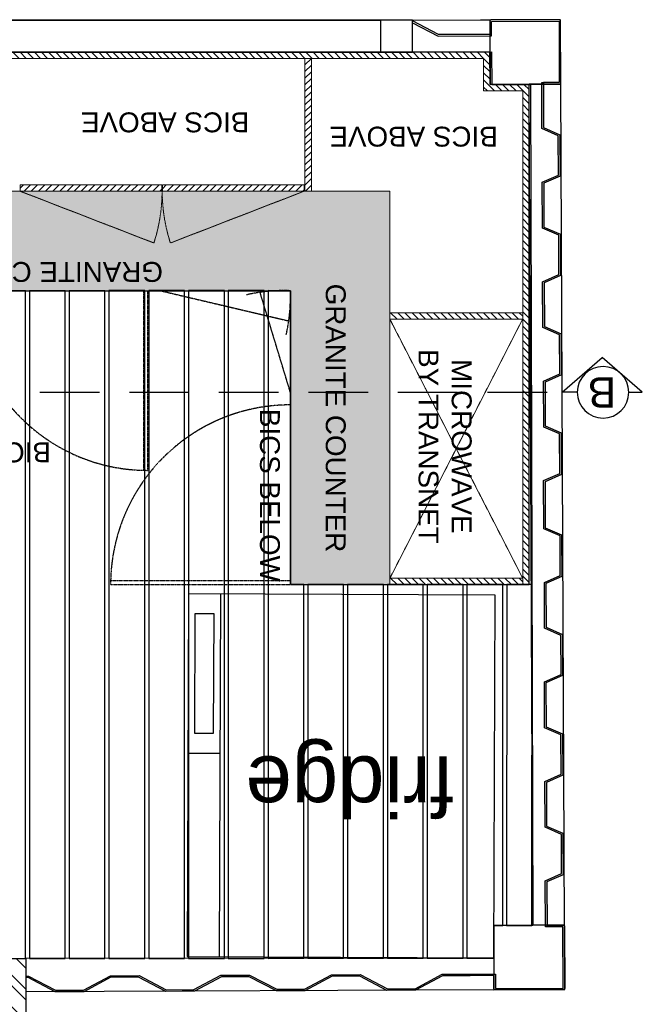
# Model space of a CAD drawing. Header units: millimetres. Extents: x -115474967 to 444143, y -74377 to 241828222.
# Tile 264 of 590: x -257047 to -255482, y 271377 to 273852. Entities that reach past the tile are written whole.
import ezdxf

# ---------------------------------------------------------------- set-up
doc = ezdxf.new("R2010")
doc.units = ezdxf.units.MM
doc.header["$MEASUREMENT"] = 0
for name, pattern in [('$0$DASHED2', [0.375, 0.25, -0.125]), ('2DASHED', [0.75, 0.5, -0.25]), ('Dashed', [280, 140, -140]), ('DASHED2', [0.375, 0.25, -0.125])]:
    doc.linetypes.add(name, pattern=pattern)
for name, color, linetype in [('0-ELEV.25', 4, 'Continuous'), ('00-2 Fittings', 8, 'Continuous'), ('00-2 Steel', 2, 'Continuous'), ('00-2 Windows', 1, 'Continuous'), ('00-3 Elev 04', 8, 'Continuous'), ('00-4 Furnituire', 1, 'Continuous'), ('00-6 H-Brickwork', 9, 'Continuous'), ('CEIL-PLAN', 7, 'Continuous'), ('DIMS-50', 9, 'Continuous'), ('JOIN-SEC.18', 9, 'Continuous'), ('JOIN-SEC.35', 2, 'Continuous'), ('Paving', 253, 'Continuous'), ('TEXT-20', 2, 'Continuous'), ('TEXT-50', 2, 'Continuous'), ('TEXT-REFN', 5, 'Continuous')]:
    doc.layers.add(name, color=color, linetype=linetype)
doc.layers.add('0_cons_01', color=40, linetype='Continuous', lineweight=0, plot=False)
doc.layers.add('G-____-____-TEXT', color=231, linetype='Continuous', lineweight=5)
doc.layers.add('Lines', color=1, linetype='Continuous', lineweight=9)
doc.styles.add('Arial_2', font='arial.ttf', dxfattribs={"height": 150})
doc.styles.add('TEXT-20', font='arial.ttf', dxfattribs={"height": 40})
doc.styles.add('TEXT-50', font='arial.ttf', dxfattribs={"height": 100})

# ---------------------------------------------------------------- blocks, each defined once
blk = doc.blocks.new('A$C69671385')
at = {"layer": 'DIMS-50', "color": 3}
for p, q in [((0, 168.7), (262.1, 397.3)), ((524.2, 168.7), (262.1, 397.3)), ((88.2, 168.7), (0, 168.7)), ((425.6, 168.7), (524.2, 168.7))]:
    blk.add_line(p, q, dxfattribs=at)
at = {"layer": 'TEXT-REFN'}
blk.add_circle((256.9, 168.7), 168.7, dxfattribs=at)
blk = doc.blocks.new('123456')
at = {"layer": '00-2 Steel'}
blk.add_hatch(color=256, dxfattribs=at).paths.add_polyline_path([(-264243.4, 263722.3), (-264247.4, 263722.3), (-264246.9, 263609.3), (-264287.9, 263591.1), (-264287.4, 263487.1), (-264246.3, 263469.3), (-264245.9, 263359.3), (-264286.8, 263341.1), (-264286.3, 263237.1), (-264245.3, 263219.3), (-264244.8, 263109.3), (-264286.7, 263090.6), (-264286.3, 262987.1), (-264245.2, 262969.3), (-264244.7, 262859.3), (-264284.6, 262841.5), (-264284.2, 262737.1), (-264243.1, 262719.3), (-264242.6, 262603.3), (-264283.5, 262585.1), (-264283.1, 262480.7), (-264243, 262463.3), (-264242.5, 262353.3), (-264283.4, 262335.1), (-264283, 262231.6), (-264240.9, 262213.3), (-264240.4, 262103.3), (-264281.3, 262085.1), (-264280.9, 261981.1), (-264239.8, 261963.3), (-264239.3, 261853.3), (-264280.3, 261835.1), (-264279.8, 261731.1), (-264238.7, 261713.3), (-264238.2, 261600.3), (-264234.2, 261600.3), (-264234.7, 261715.9), (-264275.8, 261733.7), (-264276.2, 261832.5), (-264235.3, 261850.7), (-264235.8, 261965.9), (-264276.9, 261983.7), (-264277.3, 262082.5), (-264236.4, 262100.7), (-264236.9, 262215.9), (-264279, 262234.2), (-264279.4, 262332.5), (-264238.5, 262350.7), (-264239, 262465.9), (-264279.1, 262483.3), (-264279.5, 262582.5), (-264238.6, 262600.7), (-264239.1, 262721.9), (-264280.2, 262739.7), (-264280.6, 262838.9), (-264240.7, 262856.7), (-264241.2, 262971.9), (-264282.3, 262989.7), (-264282.7, 263088), (-264240.8, 263106.7), (-264241.3, 263221.9), (-264282.3, 263239.7), (-264282.8, 263338.5), (-264241.9, 263356.7), (-264242.4, 263471.9), (-264283.4, 263489.7), (-264283.9, 263588.5), (-264242.9, 263606.7)])
at = {"layer": '00-6 H-Brickwork'}
h = blk.add_hatch(dxfattribs=at)
h.set_pattern_fill('ANSI32', color=256, scale=150, angle=450, style=0)
h.set_pattern_definition([(135, (-221138.323, -14631.66), (-39.774756, -39.774756), []), (135, (-221138.323, -14605.145), (-39.774756, -39.774756), [])])
h.paths.add_polyline_path([(-252412.2, 265618.6), (-252632.2, 265618.6), (-252632.2, 265532.8), (-252702.2, 265532.8), (-252702.2, 265422.5), (-252632.2, 265422.5), (-252632.2, 263931.1), (-252522.8, 263931.1), (-252412.2, 263931.6)])
h.paths.add_polyline_path([(-262593.4, 265422.5), (-262517.9, 265422.5), (-262517.9, 265477.6), (-262518.1, 265532.8), (-262593.4, 265532.8), (-262593.4, 265618.6), (-262938.4, 265618.6), (-262938.4, 263801.9), (-262593.4, 263801.9)])
h.paths.add_polyline_path([(-262823.4, 265503.6), (-262708.4, 265503.6), (-262708.4, 263916.9), (-262823.4, 263916.9)], flags=16)
at = {"layer": 'JOIN-SEC.18', "linetype": 'Dashed'}
h = blk.add_hatch(dxfattribs=at)
h.set_pattern_fill('SWAMP', color=8, scale=50)
h.set_pattern_definition([(0, (-221138.323, -14631.66), (25, 43.30127), [6.25, -43.75]), (90, (-221135.198, -14631.661), (-25, 43.3012702), [3.125, -83.47754]), (90, (-221134.417, -14631.661), (-25, 43.3012702), [2.5, -84.10254]), (90, (-221135.98, -14631.661), (-25, 43.3012702), [2.5, -84.10254]), (60, (-221133.635, -14631.66), (-25, 43.30127), [2, -48]), (120, (-221136.76, -14631.66), (-50, 2e-08), [2, -48])])
h.paths.add_polyline_path([(-263852.3, 262862.1), (-263602.3, 262862.1), (-263602.3, 262123.3), (-261404.8, 262123.3), (-261404.8, 261873.3), (-263852.3, 261873.3)])
at = {"layer": 'Paving', "linetype": 'DASHED2', "lineweight": 0, "ltscale": 0.05, "true_color": 0x939598}
h = blk.add_hatch(dxfattribs=at)
h.set_pattern_fill('ANSI31', color=252, scale=4, angle=90)
h.set_pattern_definition([(135, (-361821.917, 402966.346), (-8.9802561, -8.9802561), [])])
h.paths.add_polyline_path([(-264104.3, 261604.9), (-264202.3, 261604.6), (-264202.3, 262862.1), (-264186.3, 262862.1), (-264186.3, 261620.9), (-264088.1, 261620.9), (-264088.1, 261539.3), (-261405.1, 261539.3), (-261404.8, 261523.3), (-264088.1, 261522.9), (-264103.9, 261522.9)])
h = blk.add_hatch(dxfattribs=at)
h.set_pattern_fill('ANSI31', color=252, scale=4, angle=90)
h.set_pattern_definition([(135, (-361821.917, 403734.346), (-8.9802561, -8.9802561), [])])
h.paths.add_polyline_path([(-264186.3, 262846.1), (-264186.3, 262862.1), (-263852.3, 262862.1), (-263852.3, 262846.1)])
h = blk.add_hatch(dxfattribs=at)
h.set_pattern_fill('ANSI31', color=252, scale=95, angle=180)
h.set_pattern_definition([(225, (-221138.323, -14631.661), (8.39689303, -8.39689303), [])])
h.paths.add_polyline_path([(-263639.1, 261873.3), (-263655.1, 261873.3), (-263655.1, 261539.3), (-263639.1, 261539.3)])
h.paths.add_polyline_path([(-264141.3, 261682.8), (-263693.2, 261682.8), (-263693.2, 261785.8), (-264141.3, 261785.8)], flags=9)
h.paths.add_polyline_path([(-263664.1, 262089.4), (-263664.1, 262789.6), (-263767.1, 262789.6), (-263767.1, 262089.4)], flags=9)
h.paths.add_polyline_path([(-263298.4, 262023.8), (-262598.1, 262023.8), (-262598.1, 262126.8), (-263298.4, 262126.8)], flags=9)
h.paths.add_polyline_path([(-263516.7, 261647), (-263068.6, 261647), (-263068.6, 261750), (-263516.7, 261750)], flags=9)
h.paths.add_polyline_path([(-262766.7, 261647), (-262318.6, 261647), (-262318.6, 261750), (-262766.7, 261750)], flags=9)
h.paths.add_polyline_path([(-262016.7, 261647), (-261568.6, 261647), (-261568.6, 261750), (-262016.7, 261750)], flags=9)
h.paths.add_polyline_path([(-263895.5, 262255.8), (-263895.5, 262769.8), (-264082.7, 262769.8), (-264082.7, 262255.8)], flags=9)
h = blk.add_hatch(dxfattribs=at)
h.set_pattern_fill('ANSI31', color=252, scale=4, angle=90)
h.set_pattern_definition([(135, (-361821.917, 403066.706), (-8.9802561, -8.9802561), [])])
h.paths.add_polyline_path([(-264186.3, 262178.5), (-264186.3, 262194.5), (-263852.3, 262194.5), (-263852.3, 262178.5)])
h = blk.add_hatch(dxfattribs=at)
h.set_pattern_fill('ANSI31', color=252, scale=4, angle=180)
h.set_pattern_definition([(225, (-406403.317, 163903.658), (8.9802561, -8.9802561), [])])
h.paths.add_polyline_path([(-263280.6, 261873.1), (-263637.1, 261873.1), (-263637.1, 261857.1), (-263280.6, 261857.1)])
h.paths.add_polyline_path([(-263279.5, 261873.1), (-262923, 261873.1), (-262923, 261857.1), (-263279.5, 261857.1)])
at = {"layer": '0-ELEV.25'}
blk.add_line((-262593.4, 263801.9), (-262938.4, 263801.9), dxfattribs=at)
blk.add_lwpolyline([(-262938.4, 265618.6), (-262938.4, 263801.9)], dxfattribs=at)
at = {"layer": '00-2 Fittings'}
blk.add_lwpolyline([(-264202.3, 262862.1), (-264202.3, 261604.6), (-264104.3, 261604.9), (-264103.9, 261522.9), (-261404.8, 261523.3), (-261404.8, 262123.3), (-263602.3, 262123.3), (-263602.3, 262862.1)], close=True, dxfattribs=at)
at = {"layer": '00-2 Steel'}
for p, q in [((-264114.1, 263880.8), (-264292.1, 263880.1)), ((-264292.1, 263880.1), (-264291.4, 263718.1)), ((-264114.1, 263880.8), (-262938.4, 263885.9)), ((-264113.4, 263718.8), (-264114.1, 263880.8)), ((-264113.4, 263718.8), (-264114.1, 263880.8)), ((-264113.8, 263800.8), (-264114.1, 263880.8)), ((-264291.4, 263718.1), (-264113.4, 263718.8)), ((-264291.4, 263718.1), (-264113.4, 263718.8)), ((-264291.4, 263718.1), (-264211.4, 263718.4)), ((-264291.4, 263718.1), (-264282.3, 261604.1)), ((-264211.4, 263718.4), (-264202.3, 261604.4)), ((-264104.3, 261604.9), (-264282.3, 261604.1)), ((-264104.3, 261604.9), (-264282.3, 261604.1)), ((-264282.3, 261604.1), (-264202.3, 261604.4)), ((-264282.3, 261604.1), (-264281.5, 261442.1)), ((-264282.3, 261604.1), (-264281.5, 261442.1)), ((-264103.5, 261442.9), (-264104.3, 261604.9)), ((-264103.5, 261442.9), (-264104.3, 261604.9)), ((-264103.9, 261522.9), (-263909.3, 261523.7)), ((-264103.5, 261442.9), (-264103.9, 261522.9)), ((-264281.5, 261442.1), (-264103.5, 261442.9)), ((-264281.5, 261442.1), (-264103.5, 261442.9)), ((-264251.5, 261442.2), (-263909.3, 261443.7)), ((-264103.5, 261442.9), (-263909.3, 261443.7))]:
    blk.add_line(p, q, dxfattribs=at)
for points in [[(-262938.4, 263845.9), (-262944, 263845.9), (-263012.1, 263881.6), (-263082.1, 263881.3), (-263150, 263845), (-263222, 263844.7), (-263290.1, 263880.4), (-263360.1, 263880.1), (-263428, 263843.8), (-263500, 263843.5), (-263568.1, 263879.2), (-263638.1, 263878.9), (-263706, 263842.6), (-263777.9, 263842.3), (-263846.1, 263878), (-263916.1, 263877.7), (-263984, 263841.4), (-264118, 263840.8), (-264118.1, 263876.8), (-264288.1, 263876.1), (-264287.4, 263722.1), (-264247.4, 263722.3), (-264247.4, 263718.3), (-264288.4, 263718.1), (-264288.9, 263718.1), (-264289.8, 263718.4), (-264290.5, 263718.9), (-264291, 263719.5), (-264291.4, 263720.4), (-264291.4, 263721.1), (-264292.1, 263876.1), (-264292, 263876.9), (-264291.3, 263878.5), (-264290.4, 263879.4), (-264289, 263880), (-264288.1, 263880.1), (-264117.1, 263880.8), (-264115.8, 263880.5), (-264115, 263880), (-264114.4, 263879.1), (-264114.1, 263877.8), (-264114, 263844.8), (-264054, 263845.1), (-263985, 263845.4), (-263917.1, 263881.7), (-263845.1, 263882), (-263777, 263846.3), (-263707, 263846.6), (-263639.1, 263882.9), (-263567.1, 263883.2), (-263499, 263847.5), (-263429, 263847.8), (-263361.1, 263884.1), (-263289.1, 263884.4), (-263221, 263848.7), (-263151, 263849), (-263083.1, 263885.3), (-263011.1, 263885.6), (-262943, 263849.9), (-262938.4, 263849.9)], [(-263909.3, 261523.3), (-264108.1, 261522.8), (-264108.3, 261604.8), (-264206.3, 261604.6), (-264211.4, 263718.6), (-264113.4, 263718.8), (-264113.6, 263800.8), (-262938.4, 263801.9)], [(-263909.3, 261449.7), (-263973.7, 261483.4), (-264107.7, 261482.8), (-264107.6, 261446.8), (-264277.6, 261446.1), (-264278.2, 261600.1), (-264238.2, 261600.3), (-264238.3, 261604.3), (-264279.3, 261604.1), (-264279.7, 261604.1), (-264280.6, 261603.8), (-264281.4, 261603.2), (-264281.8, 261602.7), (-264282.2, 261601.7), (-264282.2, 261601.1), (-264281.6, 261446.1), (-264281.5, 261445.2), (-264280.7, 261443.6), (-264279.8, 261442.8), (-264278.4, 261442.2), (-264277.5, 261442.1), (-264106.5, 261442.8), (-264105.3, 261443.1), (-264104.4, 261443.7), (-264103.8, 261444.6), (-264103.6, 261445.9), (-264103.7, 261478.9), (-264043.7, 261479.1), (-263974.7, 261479.4), (-263909.3, 261445.2)]]:
    blk.add_lwpolyline(points, dxfattribs=at)
blk.add_lwpolyline([(-264243.4, 263722.3), (-264242.9, 263606.7), (-264283.9, 263588.5), (-264283.4, 263489.7), (-264242.4, 263471.9), (-264241.9, 263356.7), (-264282.8, 263338.5), (-264282.3, 263239.7), (-264241.3, 263221.9), (-264240.8, 263106.7), (-264282.7, 263088), (-264282.3, 262989.7), (-264241.2, 262971.9), (-264240.7, 262856.7), (-264280.6, 262838.9), (-264280.2, 262739.7), (-264239.1, 262721.9), (-264238.6, 262600.7), (-264279.5, 262582.5), (-264279.1, 262483.3), (-264239, 262465.9), (-264238.5, 262350.7), (-264279.4, 262332.5), (-264279, 262234.2), (-264236.9, 262215.9), (-264236.4, 262100.7), (-264277.3, 262082.5), (-264276.9, 261983.7), (-264235.8, 261965.9), (-264235.3, 261850.7), (-264276.2, 261832.5), (-264275.8, 261733.7), (-264234.7, 261715.9), (-264234.2, 261600.3), (-264238.2, 261600.3), (-264238.7, 261713.3), (-264279.8, 261731.1), (-264280.3, 261835.1), (-264239.3, 261853.3), (-264239.8, 261963.3), (-264280.9, 261981.1), (-264281.3, 262085.1), (-264240.4, 262103.3), (-264240.9, 262213.3), (-264283, 262231.6), (-264283.4, 262335.1), (-264242.5, 262353.3), (-264243, 262463.3), (-264283.1, 262480.7), (-264283.5, 262585.1), (-264242.6, 262603.3), (-264243.1, 262719.3), (-264284.2, 262737.1), (-264284.6, 262841.5), (-264244.7, 262859.3), (-264245.2, 262969.3), (-264286.3, 262987.1), (-264286.7, 263090.6), (-264244.8, 263109.3), (-264245.3, 263219.3), (-264286.3, 263237.1), (-264286.8, 263341.1), (-264245.9, 263359.3), (-264246.3, 263469.3), (-264287.4, 263487.1), (-264287.9, 263591.1), (-264246.9, 263609.3), (-264247.4, 263722.3)], close=True, dxfattribs=at)
at = {"layer": '00-2 Windows'}
for points in [[(-263909.3, 261443.3), (-263829.3, 261443.3), (-263829.3, 261523.3), (-263909.3, 261523.3)], [(-263829.3, 261523.3), (-257409.3, 261523.3), (-257409.3, 261523.3), (-263829.3, 261523.3)], [(-257409.3, 261443.3), (-263829.3, 261443.3), (-263829.3, 261443.3), (-257409.3, 261443.3)]]:
    blk.add_lwpolyline(points, close=True, dxfattribs=at)
at = {"layer": '00-3 Elev 04'}
blk.add_line((-263426.7, 262885.8), (-263423.1, 263797.1), dxfattribs=at)
for points in [[(-264136.3, 262862.1), (-264046.3, 262862.1), (-264046.3, 263801.2), (-264113.8, 263801.1), (-264113.4, 263718.8), (-264136.3, 263718.7)], [(-264036.3, 262861.9), (-263946.3, 262861.9), (-263946.3, 263801), (-264036.3, 263800.9)], [(-263936.3, 262862), (-263846.3, 262862), (-263846.3, 263801.1), (-263936.3, 263801)], [(-263836.3, 262862.1), (-263746.3, 262862.1), (-263746.3, 263801.2), (-263836.3, 263801.1)], [(-263736.3, 262862.1), (-263646.3, 262862.1), (-263646.3, 263801.3), (-263736.3, 263801.2)], [(-263602.3, 262862.1), (-263602.3, 262123.3), (-263546.3, 262122.8), (-263546.3, 263801.4), (-263636.3, 263801.3), (-263636.3, 262862.1)], [(-263536.3, 262122.9), (-263446.3, 262122.9), (-263446.4, 263801.5), (-263536.3, 263801.4)], [(-263436.4, 262123), (-263346.4, 262123), (-263346.4, 263801.6), (-263436.4, 263801.5)], [(-263336.4, 262123), (-263246.4, 262123), (-263246.4, 263801.6), (-263336.4, 263801.6)], [(-263236.4, 262123.1), (-263146.4, 262123.1), (-263146.4, 263801.7), (-263236.4, 263801.7)], [(-263136.4, 262123.2), (-263046.4, 262123.2), (-263046.4, 263801.8), (-263136.4, 263801.7)], [(-263036.4, 262123.3), (-262946.4, 262123.3), (-262946.4, 263801.9), (-263036.4, 263801.8)], [(-262936.4, 262123.3), (-262846.4, 262123.3), (-262846.4, 263801.9), (-262936.4, 263801.9)], [(-264209.7, 262862.1), (-264146.2, 262862), (-264145.9, 263718.5), (-264209.4, 263718.6)]]:
    blk.add_lwpolyline(points, close=True, dxfattribs=at)
at = {"layer": '00-3 Elev 04', "flags": 128}
blk.add_lwpolyline([(-263346.7, 262885.5), (-263343.1, 263796.7), (-264113.8, 263799.8), (-264117.4, 262888.6)], close=True, dxfattribs=at)
at = {"layer": '00-4 Furnituire', "color": 251, "true_color": 0x636466}
for p, q in [((-263345.1, 263285.4), (-263425.1, 263285.8)), ((-263409.3, 263235.7), (-263410.5, 262935.7)), ((-263361.3, 263235.5), (-263409.3, 263235.7)), ((-263362.5, 262935.5), (-263361.3, 263235.5)), ((-263410.5, 262935.7), (-263362.5, 262935.5))]:
    blk.add_line(p, q, dxfattribs=at)
at = {"layer": '0_cons_01'}
blk.add_lwpolyline([(-263852.3, 262862.1), (-263602.3, 262862.1), (-263602.3, 262123.3), (-261404.8, 262123.3), (-261404.8, 261873.3), (-263852.3, 261873.3)], close=True, dxfattribs=at)
at = {"layer": 'CEIL-PLAN', "color": 6, "linetype": '2DASHED', "ltscale": 300}
blk.add_lwpolyline([(-261397.8, 262377.3), (-264285.6, 262378.7)], dxfattribs=at)
at = {"layer": 'JOIN-SEC.35', "linetype": '$0$DASHED2'}
for p, q in [((-263150.4, 262862.1), (-263602.3, 262862.1)), ((-263150.5, 262852.1), (-263602.3, 262852.1)), ((-263244.1, 262574.8), (-263244.1, 262123)), ((-263234.1, 262574.7), (-263234.1, 262123)), ((-263602.3, 262378.3), (-263526.3, 262127.3)), ((-263276.1, 262123.3), (-263598.4, 262199.2))]:
    blk.add_line(p, q, dxfattribs=at)
for centre, radius, start, end in [((-263602.3, 262862.1), 451.8, 270, 0), ((-263244.1, 262123), 451.8, 0, 90), ((-263180.1, 262139.3), 422.5, 167.112, 182.1821), ((-263586.4, 262545.5), 422.5, 267.8561, 282.9262)]:
    blk.add_arc(centre, radius, start, end, dxfattribs=at)
at = {"layer": 'Lines', "color": 1, "true_color": 0xff0000}
for p, q in [((-263852.3, 262846.1), (-263852.3, 261873.3)), ((-263852.3, 261873.3), (-263655.1, 261873.3))]:
    blk.add_line(p, q, dxfattribs=at)
at = {"layer": 'Lines', "color": 1, "linetype": '$0$DASHED2', "true_color": 0xff0000}
for p, q in [((-263637.1, 261873.1), (-263300.9, 262003.3)), ((-262923, 261873.1), (-263259.3, 262003.3))]:
    blk.add_line(p, q, dxfattribs=at)
at = {"layer": 'Lines', "color": 1, "true_color": 0xff0000}
for points in [[(-264104.3, 261604.9), (-264202.3, 261604.6), (-264202.3, 262862.1), (-264186.3, 262862.1), (-264186.3, 261620.9), (-264088.1, 261620.9), (-264088.1, 261539.3), (-261405.1, 261539.3), (-261404.8, 261523.3), (-264088.1, 261522.9), (-264103.9, 261522.9)], [(-264186.3, 262846.1), (-264186.3, 262862.1), (-263852.3, 262862.1), (-263852.3, 262846.1)], [(-264186.3, 262178.5), (-264186.3, 262194.5), (-263852.3, 262194.5), (-263852.3, 262178.5)], [(-263639.1, 261539.3), (-263655.1, 261539.3), (-263655.1, 261873.3), (-263639.1, 261873.3)], [(-263280.6, 261873.1), (-263637.1, 261873.1), (-263637.1, 261857.1), (-263280.6, 261857.1)], [(-263279.5, 261873.1), (-262923, 261873.1), (-262923, 261857.1), (-263279.5, 261857.1)]]:
    blk.add_lwpolyline(points, close=True, dxfattribs=at)
at = {"layer": 'Lines', "color": 1, "linetype": '$0$DASHED2', "true_color": 0xff0000}
for points in [[(-264186.3, 262846.1), (-263852.3, 262194.5)], [(-263852.3, 262846.1), (-264186.3, 262194.5)]]:
    blk.add_lwpolyline(points, dxfattribs=at)
for centre, start, end in [((-263702.8, 261873.1), 357.8296, 17.95), ((-262857.4, 261873.1), 162.05, 182.1704)]:
    blk.add_arc(centre, 422.5, start, end, dxfattribs=at)
at = {"layer": 'DIMS-50', "color": 3, "xscale": -0.3839999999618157, "yscale": 0.3839999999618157, "zscale": 0.3839999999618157, "rotation": 179.9999999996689}
blk.add_blockref('A$C69671385', (-264486.9, 262443.4), dxfattribs=at)
at = {"layer": 'G-____-____-TEXT', "color": 7, "insert": (-263741.4, 262105.6), "char_height": 50, "width": 1423.803, "attachment_point": 1, "rotation": 90, "style": 'Arial_2'}
blk.add_mtext('GRANITE COUNTER', dxfattribs=at)
at = {"layer": 'G-____-____-TEXT', "color": 7, "insert": (-263282.2, 262101.1), "char_height": 50, "width": 736.379, "attachment_point": 1, "style": 'Arial_2'}
blk.add_mtext('GRANITE COUNTER', dxfattribs=at)
at = {"layer": 'TEXT-20', "color": 7, "linetype": 'Continuous', "insert": (-264057.9, 262245.8), "char_height": 50, "width": 537.63, "attachment_point": 1, "rotation": 90, "style": 'TEXT-20'}
blk.add_mtext('\\pxqc;{\\C1;\\c255;MICROWAVE \\PBY TRANSNET }', dxfattribs=at)
at = {"layer": 'TEXT-20', "color": 7, "linetype": 'Continuous', "char_height": 50, "width": 1258.072, "attachment_point": 1, "style": 'TEXT-20'}
for insert in [(-264123.7, 261761), (-263499.1, 261725.1)]:
    blk.add_mtext('{\\C1;\\c255;BICS ABOVE}', dxfattribs=dict(at, insert=insert))
at = {"layer": 'TEXT-50', "linetype": 'Continuous', "lineweight": 0, "insert": (-263700, 263248.6), "char_height": 150, "width": 313.383, "attachment_point": 9, "line_spacing_factor": 0.938532, "style": 'TEXT-50'}
blk.add_mtext('\\pxql;fridge ', dxfattribs=at)
at = {"layer": 'TEXT-50', "linetype": 'Continuous', "insert": (-263575.9, 262420.3), "char_height": 50, "width": 6162.424, "attachment_point": 1, "rotation": 90, "line_spacing_factor": 0.938532, "style": 'TEXT-50'}
blk.add_mtext('BICS BELOW', dxfattribs=at)
at = {"layer": 'TEXT-50', "linetype": 'Continuous', "insert": (-263000.7, 262554.6), "char_height": 50, "width": 6162.424, "attachment_point": 1, "line_spacing_factor": 0.938532, "style": 'TEXT-50'}
blk.add_mtext('BICS BELOW', dxfattribs=at)
at = {"layer": 'TEXT-REFN', "color": 2, "linetype": 'Continuous', "style": 'TEXT-20'}
blk.add_text('B', height=76.8, dxfattribs=at).set_placement((-264421.3, 262340.7))

msp = doc.modelspace()

# ---------------------------------------------------------------- block references
at = {"layer": '0_cons_01', "rotation": 180}
msp.add_blockref('123456', (-519968.98589, 535294.21635), dxfattribs=at)

doc.saveas('drawing.dxf')
